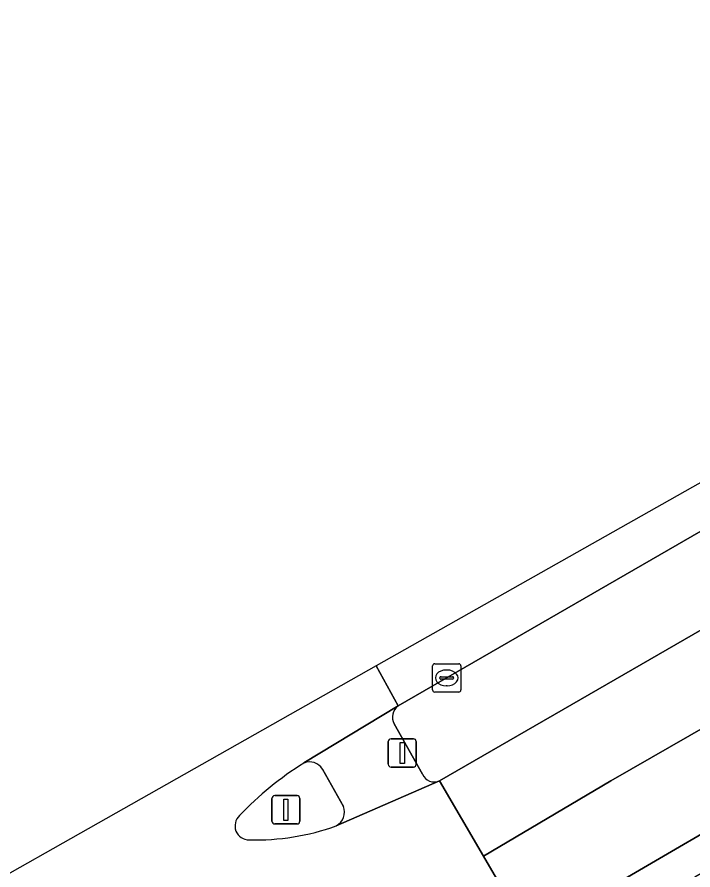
# Model space of a CAD drawing. Extents: x 159039 to 160102, y 381214 to 382524.
# Drawn here: x 159503.46 to 159527.39, y 382401.21 to 382431.4 of the extents above; entities that cross this region are included whole.
import ezdxf

# ---------------------------------------------------------------- set-up
doc = ezdxf.new("R2010")
doc.units = 0
for name, color, linetype in [('IMGEO_Berm_groen', 7, 'Continuous'), ('IMGEO_Kolk', 7, 'Continuous'), ('IMGEO_Rijbaan_regionaal_gesloten', 7, 'Continuous'), ('IMGEO_Verkeerseiland_gesloten', 7, 'Continuous'), ('IMGEO_Verkeersregelinstallatiepaal', 7, 'Continuous'), ('IMGEO_Voetpad_open', 7, 'Continuous')]:
    doc.layers.add(name, color=color, linetype=linetype)

msp = doc.modelspace()

# ---------------------------------------------------------------- linework, layer by layer
at = {"layer": 'IMGEO_Berm_groen'}
for points in [[(159518.417, 382404.366), (159563.407, 382430.305), (159565.301, 382431.618), (159578.6, 382441.564)], [(159584.047, 382435.076), (159574.305, 382429.649), (159521.588, 382398.925), (159521.22, 382398.711), (159521.924, 382397.5), (159524.565, 382399.047), (159525.753, 382397.059), (159523.067, 382395.529), (159524.807, 382392.423), (159529.465, 382395.139), (159529.08, 382395.892), (159527.096, 382399.554), (159527.455, 382400.976), (159571.074, 382426.205), (159586.915, 382435.406)], [(159562.586, 382433.348), (159516.957, 382407.019)], [(159516.813, 382406.381), (159517.813, 382404.604)]]:
    msp.add_lwpolyline(points, dxfattribs=at)
for centre, radius, start, end in [((159517.245, 382406.619), 0.493, 125.7576, 208.8048), ((159518.235, 382404.791), 0.462, 203.8325, 293.1547)]:
    msp.add_arc(centre, radius, start, end, dxfattribs=at)
at = {"layer": 'IMGEO_Kolk'}
for p, q in [((159518.174, 382407.584), (159518.174, 382408.436)), ((159518.249, 382408.51), (159519.101, 382408.51)), ((159519.175, 382408.436), (159519.175, 382407.584)), ((159518.662, 382408.29), (159518.687, 382408.29)), ((159518.433, 382408.004), (159518.433, 382408.016)), ((159518.871, 382407.967), (159518.473, 382407.967)), ((159518.476, 382408.053), (159518.874, 382408.053)), ((159518.917, 382408.016), (159518.917, 382408.004)), ((159519.101, 382407.51), (159518.249, 382407.51)), ((159518.685, 382407.73), (159518.66, 382407.73))]:
    msp.add_line(p, q, dxfattribs=at)
for points in [[(159518.174, 382407.584), (159518.174, 382408.436)], [(159518.249, 382408.51), (159519.101, 382408.51)], [(159519.175, 382408.436), (159519.175, 382407.584)], [(159519.101, 382407.51), (159518.249, 382407.51)]]:
    msp.add_lwpolyline(points, dxfattribs=at)
for centre, radius, start, end in [((159518.251, 382408.434), 0.0765, 91.552, 178.448), ((159518.251, 382408.434), 0.0765, 91.552, 178.448), ((159519.099, 382408.434), 0.0765, 1.552, 88.448), ((159519.099, 382408.434), 0.0765, 1.552, 88.448), ((159518.473, 382408.013), 0.0403, 85.8775, 175.7526), ((159518.47, 382408.003), 0.0366, 178.938, 274.7102), ((159518.874, 382408.01), 0.043, 264.8664, 352.4533), ((159518.878, 382408.015), 0.0386, 1.7309, 96.639), ((159518.251, 382407.586), 0.0765, 181.552, 268.448), ((159518.251, 382407.586), 0.0765, 181.552, 268.448), ((159519.099, 382407.586), 0.0765, 271.552, 358.448), ((159519.099, 382407.586), 0.0765, 271.552, 358.448)]:
    msp.add_arc(centre, radius, start, end, dxfattribs=at)
for centre, major_axis, ratio, start_param, end_param in [((159518.661, 382408.01), (-0.387, 0.002), 0.722429, 4.712389, 7.853982), ((159518.686, 382408.01), (-0.39, 0.002), 0.717154, 1.570796, 4.712389)]:
    msp.add_ellipse(centre, major_axis=major_axis, ratio=ratio, start_param=start_param, end_param=end_param, dxfattribs=at)
at = {"layer": 'IMGEO_Rijbaan_regionaal_gesloten'}
for points in [[(159615.316, 382455.88), (159611.664, 382453.874), (159604.56, 382450.01), (159597.519, 382446.121), (159590.539, 382442.264), (159583.538, 382438.342), (159576.553, 382434.389), (159569.569, 382430.437), (159562.633, 382426.402), (159555.741, 382422.392), (159548.745, 382418.401), (159541.784, 382414.35), (159534.906, 382410.346), (159531.452, 382408.366), (159527.998, 382406.386), (159524.482, 382404.37), (159519.971, 382401.699), (159521.588, 382398.925), (159574.305, 382429.649), (159584.047, 382435.076)], [(159566.103, 382435.688), (159569.892, 382438.512), (159568.459, 382437.964), (159516.177, 382408.432)], [(159516.177, 382408.432), (159516.957, 382407.019), (159562.586, 382433.348)], [(159563.407, 382430.305), (159518.417, 382404.366), (159519.971, 382401.699), (159524.482, 382404.37), (159527.998, 382406.386), (159531.452, 382408.366), (159534.906, 382410.346), (159541.784, 382414.35), (159548.745, 382418.401), (159555.741, 382422.392), (159562.633, 382426.402)], [(159513.615, 382404.999), (159516.957, 382407.019), (159516.177, 382408.432), (159492.092, 382394.828)], [(159490.736, 382391.816), (159492.13, 382389.302), (159493.64, 382386.577), (159495.085, 382383.97), (159501.17, 382387.342), (159505.404, 382389.697), (159513.258, 382394.064), (159513.423, 382394.14), (159515.809, 382395.555), (159518.621, 382397.204), (159521.22, 382398.711), (159521.588, 382398.925), (159519.971, 382401.699), (159518.417, 382404.366), (159514.76, 382402.775)]]:
    msp.add_lwpolyline(points, dxfattribs=at)
for centre, radius, start, end in [((159519.835, 382395.074), 11.713, 122.0776, 136.4793), ((159511.671, 382402.772), 0.494, 131.8638, 271.1181), ((159511.907, 382410.682), 8.406, 268.4603, 289.8422)]:
    msp.add_arc(centre, radius, start, end, dxfattribs=at)
at = {"layer": 'IMGEO_Verkeerseiland_gesloten'}
msp.add_lwpolyline([(159515.02, 382403.465), (159514.277, 382404.783)], dxfattribs=at)
for centre, radius, start, end in [((159519.835, 382395.074), 11.713, 122.0776, 136.4793), ((159513.818, 382404.498), 0.54, 31.8119, 112.0468), ((159514.501, 382403.267), 0.556, 297.8031, 20.9029), ((159511.671, 382402.772), 0.494, 131.8638, 271.1181), ((159511.907, 382410.682), 8.406, 268.4603, 289.8422)]:
    msp.add_arc(centre, radius, start, end, dxfattribs=at)
at = {"layer": 'IMGEO_Verkeersregelinstallatiepaal'}
for p, q in [((159516.604, 382404.955), (159516.604, 382405.755)), ((159516.604, 382405.755), (159516.604, 382404.955)), ((159516.704, 382405.855), (159517.494, 382405.855)), ((159517.494, 382405.855), (159516.704, 382405.855)), ((159517.594, 382405.755), (159517.594, 382404.955)), ((159517.594, 382404.955), (159517.594, 382405.755)), ((159517.494, 382404.855), (159516.704, 382404.855)), ((159516.704, 382404.855), (159517.494, 382404.855)), ((159512.583, 382403.844), (159513.373, 382403.844)), ((159513.373, 382403.844), (159512.583, 382403.844)), ((159512.483, 382402.944), (159512.483, 382403.744)), ((159512.483, 382403.744), (159512.483, 382402.944)), ((159513.473, 382403.744), (159513.473, 382402.944)), ((159513.473, 382402.944), (159513.473, 382403.744)), ((159513.373, 382402.844), (159512.583, 382402.844)), ((159512.583, 382402.844), (159513.373, 382402.844))]:
    msp.add_line(p, q, dxfattribs=at)
for points in [[(159517.024, 382405.73), (159517.174, 382405.73), (159517.174, 382404.98), (159517.024, 382404.98), (159517.024, 382405.73)], [(159512.903, 382403.719), (159513.053, 382403.719), (159513.053, 382402.969), (159512.903, 382402.969), (159512.903, 382403.719)]]:
    msp.add_lwpolyline(points, dxfattribs=at)
for centre, start, end in [((159516.704, 382405.755), 90, 180), ((159516.704, 382405.755), 90, 180), ((159517.494, 382405.755), 0, 90), ((159517.494, 382405.755), 360, 90), ((159516.704, 382404.955), 180, 270), ((159516.704, 382404.955), 180, 270), ((159517.494, 382404.955), 270, 0), ((159517.494, 382404.955), 270, 0), ((159512.583, 382403.744), 90, 180), ((159512.583, 382403.744), 90, 180), ((159513.373, 382403.744), 0, 90), ((159513.373, 382403.744), 360, 90), ((159512.583, 382402.944), 180, 270), ((159512.583, 382402.944), 180, 270), ((159513.373, 382402.944), 270, 0), ((159513.373, 382402.944), 270, 0)]:
    msp.add_arc(centre, 0.1, start, end, dxfattribs=at)
at = {"layer": 'IMGEO_Voetpad_open'}
for points in [[(159516.957, 382407.019), (159513.615, 382404.999)], [(159517.813, 382404.604), (159516.813, 382406.381)], [(159514.277, 382404.783), (159515.02, 382403.465)], [(159514.76, 382402.775), (159518.417, 382404.366)]]:
    msp.add_lwpolyline(points, dxfattribs=at)
for centre, radius, start, end in [((159517.245, 382406.619), 0.493, 125.7576, 208.8048), ((159513.818, 382404.498), 0.54, 31.8119, 112.0468), ((159518.235, 382404.791), 0.462, 203.8325, 293.1547), ((159514.501, 382403.267), 0.556, 297.8031, 20.9029)]:
    msp.add_arc(centre, radius, start, end, dxfattribs=at)

doc.saveas('drawing.dxf')
